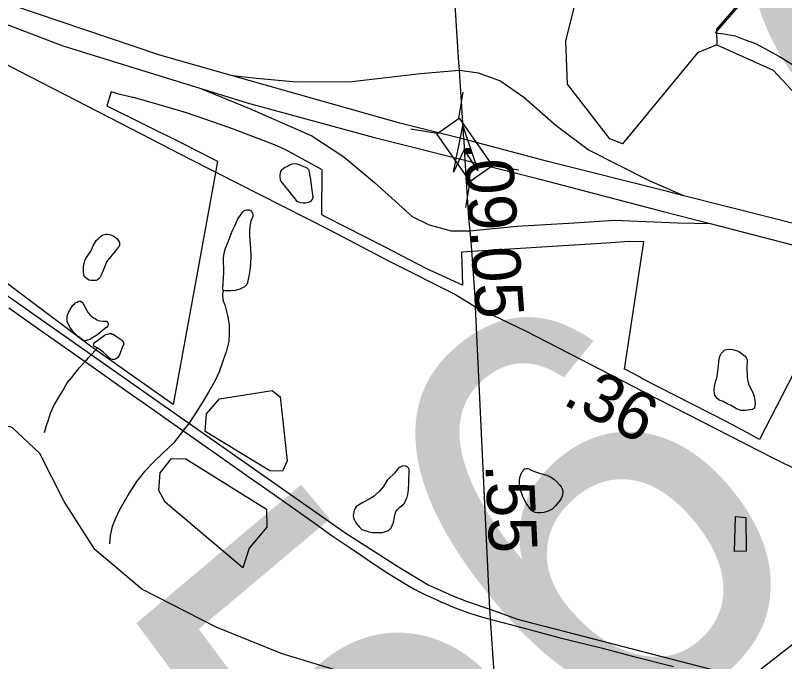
# Model space of a CAD drawing. Extents: x 2001466 to 31450019, y -30647475 to 847247.
# Drawn here: x 2214393 to 2218380, y 751733 to 755081 of the extents above; entities that cross this region are included whole.
import ezdxf

# ---------------------------------------------------------------- set-up
doc = ezdxf.new("R2010")
doc.units = 0
for name, color, linetype in [('Exist Boundary Political City Limit New', 7, 'Continuous'), ('Exist Boundary Political CountyLine', 7, 'Continuous'), ('Exist Hydrographic Creek Single Shore', 7, 'Continuous'), ('Exist Hydrographic Misc Water Feature', 7, 'Continuous'), ('Exist Railroad Mainline', 7, 'Continuous'), ('Exist Road Primary Interstate Ramp 1 Lane Attributed', 7, 'Continuous'), ('Exist Road Primary NC Attributed', 7, 'Continuous'), ('Exist Road Primary NC Service Mileage Hundredths English Label', 7, 'Continuous'), ('Exist Road Primary NC Structure Standard Bridge CELL', 7, 'Continuous'), ('Exist Road Primary US Divided Attributed', 7, 'Continuous'), ('Exist Road Primary US Mileage Hundredths English Label', 7, 'Continuous'), ('Exist Road Secondary Structure Culvert Number Label', 7, 'Continuous'), ('Exist Road Secondary Structure Standard Bridge Attributed CELL', 7, 'Continuous'), ('Exist Road Secondary Type 51 Attributed', 7, 'Continuous'), ('Map Preparation Boundary City Limit Buffer Line', 7, 'Continuous')]:
    doc.layers.add(name, color=color, linetype=linetype)

msp = doc.modelspace()

# ---------------------------------------------------------------- linework, layer by layer
at = {"layer": 'Exist Boundary Political City Limit New'}
for points in [[(2218658, 753678.4), (2218250.2, 752884), (2218187, 752918.7), (2218076.2, 752976.5), (2217640.2, 753200.2), (2217632.8, 753205), (2217627.5, 753207.8), (2217555.2, 753245.4), (2217550, 753248.1), (2217649.5, 753907.4), (2217575.5, 753909.1), (2217455.5, 753900.3), (2216705.5, 753853.6), (2216710.5, 753683.4), (2216521.8, 753769.7), (2216309.8, 753879.9), (2216003.5, 754035.1), (2215980.5, 754047.1), (2215983, 754280), (2215791, 754385.4), (2215726.2, 754412.6), (2215503.5, 754497.2), (2215280.2, 754575.5), (2215108.8, 754626.4), (2215005.5, 754654.6), (2215000, 754655.4), (2214928.2, 754673), (2214889.5, 754684.3), (2214867, 754612.2), (2215261, 754416.8), (2215409.2, 754341.2), (2215440.8, 754324.9), (2215421.5, 754219.1), (2215325.5, 753696.6), (2215209.8, 753065.5), (2214781.8, 753366.5), (2214627.8, 753482.1), (2214257.8, 753759.8)], [(2214359, 753564.8), (2214512.5, 753457.6), (2214807.2, 753249.6), (2214965.8, 753137.8), (2215000, 753113.6), (2215071.5, 753063.9), (2215197.2, 752974.7), (2215449.8, 752797.9), (2215474.5, 752780.6), (2215585.8, 752701.6), (2215593, 752696.4), (2215729, 752602), (2215905.5, 752477.4), (2215957.8, 752439.9), (2216030, 752387.9), (2216142.5, 752311.3), (2216251.5, 752238.1), (2216318.2, 752194.1), (2216377, 752157.5), (2216393.2, 752147.3), (2216425.5, 752128.2), (2216458.5, 752110), (2216487, 752094.9), (2216508.2, 752084.1), (2216542.2, 752067.7), (2216576.2, 752052.1), (2216602, 752041), (2216619.5, 752033.8)], [(2216619.5, 752033.8), (2216658.5, 752016.8), (2216685.5, 752006.1), (2216719.2, 751993.6), (2216746.2, 751984.1), (2216780, 751973.1), (2216814.2, 751962.8), (2216917.5, 751935.4), (2216919.2, 751934.9), (2217042.8, 751903.4), (2217209.8, 751858.6), (2217428.5, 751804), (2217584.5, 751763.2), (2217804.5, 751707)]]:
    msp.add_lwpolyline(points, dxfattribs=at)
at = {"layer": 'Exist Boundary Political CountyLine'}
msp.add_lwpolyline([(2214340.4, 748847.9), (2214483.1, 748946.3), (2214947, 749266.5), (2216906.7, 750643.2), (2216909.5, 750645.2), (2218191.5, 751643.2), (2219140.2, 752381.9), (2219276.4, 752488.2), (2219279.3, 752490.2), (2220413.4, 753390.7), (2220521.6, 753476.6), (2220575.6, 753519.5)], dxfattribs=at)
at = {"layer": 'Exist Hydrographic Creek Single Shore'}
for points in [[(2217999.2, 751477.6), (2217783.7, 751570.4), (2217541.7, 751624.6), (2217250.7, 751591.2), (2216984.8, 751472), (2216801.7, 751462.6), (2215774.8, 751772.4), (2215432.7, 751910.6), (2215047.7, 752108.7), (2214804.7, 752313.8), (2214644.7, 752563.1), (2214518.8, 752811.7), (2214375.7, 752945.9), (2214133.7, 753003.3), (2213974.8, 753157.5), (2213755.8, 753467), (2213487.8, 753672.6), (2213327.7, 753889.1), (2213017.8, 754184.1), (2212983.8, 754250.4), (2212673.8, 754532.4), (2211945.8, 755036), (2211402.9, 755198.1), (2211302.1, 755274.6)], [(2218027.7, 754927.6), (2218319.7, 754797), (2218529.6, 754572.9), (2218624.8, 754049.4), (2218726.7, 753725.8), (2218811.8, 753592.9), (2218945.7, 753475.3), (2219037.8, 753335.7), (2219080.6, 753210.1), (2219141.7, 752851.3), (2219369.7, 752563.7)]]:
    msp.add_lwpolyline(points, dxfattribs=at)
at = {"layer": 'Exist Hydrographic Misc Water Feature'}
for points in [[(2218027.7, 754927.6), (2217927.8, 754886.9), (2217539.7, 754416), (2217472.8, 754440.4), (2217253.8, 754723.7), (2217244.8, 754946.9), (2217317.8, 755240.6), (2217306.7, 755496.7), (2217247.7, 755622.6), (2217263.7, 755714.1), (2217380.7, 755705.2), (2217722.8, 755609.5), (2217890.7, 755435.5), (2218024.8, 755360.7), (2218191.7, 755311.3), (2218216.7, 755278), (2218208.7, 755219.1), (2218026.6, 755009.6), (2218027.7, 754927.6)], [(2218021.5, 754990.9), (2218081, 755059.4), (2218142.5, 755128)], [(2218021.5, 754990.9), (2218065.2, 754985.5), (2218123.6, 754973.8), (2218175.5, 754954.3), (2218228, 754934.6), (2218352.5, 754867.5), (2218420.8, 754825.9)], [(2215925.7, 754214.9), (2215923.4, 754232.7), (2215919.5, 754254.8), (2215917.1, 754271), (2215915.4, 754279), (2215911.3, 754282.8), (2215905.2, 754288.6), (2215886.9, 754296.6), (2215868.7, 754304.6), (2215852.7, 754310.3), (2215838.9, 754312.4), (2215825, 754310), (2215812.9, 754304.1), (2215799, 754296.1), (2215789.3, 754291.9), (2215779.5, 754283.7), (2215771.1, 754280), (2215767.2, 754271.7), (2215765.5, 754263.8), (2215763.5, 754254), (2215763.5, 754241.8), (2215765.3, 754227.8), (2215769.6, 754217.8), (2215777.8, 754210.1), (2215802.2, 754178), (2215828.3, 754146.4), (2215842.4, 754128.5), (2215850, 754118.5), (2215860.5, 754114.5), (2215872.2, 754110.7), (2215884.1, 754108.8), (2215896, 754108.7), (2215911.9, 754112.7), (2215920.4, 754116.8), (2215928.1, 754120.8), (2215932.2, 754129.2), (2215936.3, 754139.1), (2215930, 754174.9), (2215925.7, 754214.9)], [(2215471.7, 753655.9), (2215467.8, 753658.1), (2215467.2, 753661.9), (2215469.7, 753694), (2215472.7, 753746.2), (2215470.5, 753824.1), (2215474, 753847.9), (2215482.2, 753874.2), (2215495.9, 753908.2), (2215515.6, 753962.1), (2215531, 753994.2), (2215544.9, 754026.2), (2215558.8, 754046.4), (2215570.9, 754062.4), (2215576.5, 754068.5), (2215582.4, 754070.8), (2215590.4, 754072.9), (2215600.7, 754072.9), (2215605, 754072.7), (2215610.7, 754069), (2215616.9, 754062.8), (2215621, 754056.9), (2215623, 754046.8), (2215623, 754039.2), (2215613.2, 754015.1), (2215607, 753988.8), (2215605.2, 753962.7), (2215606, 753938.7), (2215612, 753874.9), (2215612.8, 753828.9), (2215608.7, 753770.7), (2215602.9, 753729), (2215597.2, 753704.7), (2215595.1, 753694.9), (2215591.7, 753686.9), (2215585.7, 753678.9), (2215579.6, 753675), (2215555.8, 753662.7), (2215531.8, 753656.2), (2215509.8, 753654.3), (2215491.8, 753654.1), (2215479.5, 753654), (2215471.7, 753655.9)], [(2214784.4, 753859.1), (2214798.3, 753889.5), (2214813.9, 753915.5), (2214821.9, 753923.6), (2214834.2, 753935.6), (2214839.9, 753939.6), (2214847.7, 753943.7), (2214854.1, 753945.5), (2214862.1, 753947.6), (2214870.1, 753947.6), (2214879.9, 753945.7), (2214890, 753942.1), (2214900, 753938.2), (2214918.1, 753924.1), (2214924, 753918.4), (2214927.9, 753912.1), (2214932.2, 753904.1), (2214932.4, 753892.3), (2214930.2, 753884.1), (2214924, 753876.1), (2214904.3, 753851.9), (2214876.4, 753820.1), (2214867, 753805.7), (2214861.1, 753793.6), (2214847.3, 753759.6), (2214835.4, 753731.7), (2214829.5, 753721.7), (2214825.6, 753715.8), (2214817.6, 753711.3), (2214811.4, 753707.4), (2214795.2, 753707.4), (2214783.3, 753707.1), (2214773.5, 753709), (2214763.2, 753717.1), (2214757.7, 753721.2), (2214751.4, 753727), (2214747, 753737), (2214745.2, 753753.1), (2214745.4, 753764.8), (2214745, 753773), (2214747, 753792.9), (2214750.9, 753800.9), (2214753.2, 753809.1), (2214758.5, 753821.2), (2214784.4, 753859.1)], [(2215471.7, 753655.9), (2215468, 753646), (2215466, 753636.1), (2215466, 753626), (2215468.2, 753613.9), (2215470.1, 753602.2), (2215478.3, 753580.3), (2215494.3, 753518.3), (2215501, 753476.3), (2215501.4, 753430.4), (2215499.2, 753392.2), (2215485.6, 753338.2), (2215470.3, 753294.3), (2215448.7, 753233.9), (2215427.2, 753186), (2215393.2, 753129.5), (2215365.5, 753081.8), (2215320.2, 753011.1), (2215288.6, 752961.1), (2215276.5, 752947.1), (2215246.8, 752908.7), (2215212.9, 752864.7), (2215157.6, 752812.2), (2215112.2, 752769.9), (2215062.2, 752717.4), (2215020.8, 752665.3), (2214984.7, 752609.1), (2214932, 752518.9), (2214909.9, 752470.7), (2214894.1, 752432.5), (2214884.4, 752386.5), (2214880.9, 752342.5)], [(2214693.7, 753438.8), (2214675.5, 753464.6), (2214667.5, 753480.4), (2214660.9, 753492.4), (2214661.1, 753498.4), (2214658.9, 753508.5), (2214660.9, 753512.7), (2214660.9, 753520.4), (2214666.5, 753538.6), (2214676.7, 753556.5), (2214684.5, 753570.8), (2214690.7, 753578.8), (2214698.4, 753584.9), (2214704.6, 753590.9), (2214712.4, 753595), (2214718.1, 753599), (2214726.1, 753601), (2214730, 753598.8), (2214734.3, 753599), (2214738.4, 753595.1), (2214742.5, 753589.2), (2214748.5, 753576.9), (2214762.8, 753551.2), (2214770.6, 753539.1), (2214780.7, 753527.4), (2214797.1, 753513.6), (2214805.3, 753509.5), (2214814.9, 753503.6), (2214822.7, 753499.6), (2214829.3, 753497.8), (2214849, 753495.7), (2214865.2, 753496), (2214870.9, 753489.9), (2214872.7, 753486), (2214872.9, 753481.9), (2214872.7, 753475.8), (2214871.3, 753472), (2214865.4, 753464), (2214857, 753457.9), (2214817.6, 753425.7), (2214797.3, 753413.4), (2214778, 753401.3), (2214762, 753397.2), (2214755.7, 753395.3), (2214747.7, 753395.3), (2214741.9, 753399), (2214733.9, 753405.1), (2214717.7, 753416.9), (2214693.7, 753438.8)], [(2214817.8, 753357.6), (2214806.1, 753363.4), (2214800, 753367.6), (2214797.5, 753373.6), (2214799.7, 753379.3), (2214801.8, 753383.5), (2214817.8, 753395.7), (2214833.4, 753407.9), (2214845.3, 753417.9), (2214857.6, 753425.8), (2214865.6, 753429.8), (2214873.6, 753429.8), (2214881.6, 753431.9), (2214889.8, 753431.9), (2214893.7, 753430), (2214899.2, 753428.4), (2214917.2, 753416.4), (2214937.5, 753402.4), (2214948, 753396.7), (2214949.4, 753392.4), (2214953.5, 753384.5), (2214953.9, 753378.4), (2214945.7, 753360.5), (2214938, 753336.5), (2214934.3, 753326.6), (2214928.3, 753314.5), (2214922.4, 753306.5), (2214916.2, 753302.6), (2214912.3, 753300.2), (2214906.2, 753298.4), (2214900.2, 753298), (2214894.3, 753298.1), (2214888.1, 753300.3), (2214878.1, 753306.2), (2214864.3, 753320.1), (2214847.7, 753336), (2214834.2, 753345.8), (2214821.7, 753355.7), (2214817.8, 753357.6)], [(2214817.8, 753357.6), (2214790.3, 753327.6), (2214768.4, 753305.4), (2214752.6, 753285), (2214734.3, 753265.1), (2214720.6, 753250.9), (2214704.8, 753233), (2214683.1, 753204.7), (2214661.3, 753178.8), (2214641.2, 753144.5), (2214619.5, 753108.4), (2214593.9, 753064.4), (2214572.5, 753018.1), (2214562.7, 752984), (2214552.7, 752953.8), (2214541, 752917.8)], [(2218031.2, 753224), (2218036.9, 753265.7), (2218039, 753285.7), (2218040.8, 753302.1), (2218044.7, 753318.1), (2218050.6, 753329.8), (2218058.6, 753337.9), (2218068.9, 753348.1), (2218080.8, 753350), (2218096.8, 753352.1), (2218110.9, 753350.3), (2218128.6, 753344.4), (2218140.7, 753340.5), (2218152.6, 753332.7), (2218174.7, 753314.8), (2218181.1, 753306.9), (2218185, 753297), (2218183.1, 753258.7), (2218185.6, 753206.8), (2218189.7, 753185.1), (2218194, 753167), (2218214.5, 753127), (2218220.2, 753111.1), (2218224.3, 753095.1), (2218226.4, 753071.3), (2218224.5, 753055.3), (2218222.7, 753049.1), (2218218.8, 753043.2), (2218210.8, 753039.1), (2218198.7, 753037.3), (2218174.5, 753032.9), (2218154.6, 753033), (2218138.6, 753038.7), (2218124.5, 753046.5), (2218098.8, 753060.5), (2218082.2, 753068.3), (2218060.5, 753080.1), (2218040.4, 753088), (2218030.8, 753095.9), (2218024.4, 753103.8), (2218018.4, 753113.6), (2218016.2, 753123.6), (2218014.3, 753137.7), (2218016, 753157.8), (2218021.7, 753181.7), (2218027.5, 753201.9), (2218031.2, 753224)], [(2215776.8, 752720.3), (2215710.8, 752721.7), (2215375.7, 752925.4), (2215383.7, 753017.1), (2215449.8, 753094.4), (2215723.7, 753137.9), (2215765.7, 753104.3), (2215801.6, 752772.2), (2215776.8, 752720.3)], [(2215571.8, 752219.4), (2215169.7, 752558.9), (2215136.6, 752618.7), (2215143.8, 752710.4), (2215201.6, 752784.6), (2215276.7, 752783.1), (2215694.8, 752521.9), (2215695.6, 752430.1), (2215604.8, 752320.4), (2215571.8, 752219.4)], [(2216432.2, 752657.1), (2216434, 752726.9), (2216431.5, 752733), (2216427.4, 752738.9), (2216421.3, 752743), (2216415.6, 752744.7), (2216405.3, 752746.7), (2216397.3, 752744.6), (2216387.5, 752740.9), (2216381.7, 752736.9), (2216377.4, 752732.6), (2216357.7, 752708.4), (2216325.9, 752680.4), (2216319.8, 752672.3), (2216300.1, 752640), (2216280.2, 752615.8), (2216262.4, 752599.9), (2216252.5, 752590), (2216226.5, 752573.7), (2216192.9, 752557.3), (2216170.9, 752543.6), (2216161.1, 752537.4), (2216154.9, 752529.3), (2216151, 752521.4), (2216149.2, 752515.2), (2216146.9, 752507), (2216145.3, 752499.2), (2216143.7, 752489.3), (2216145.3, 752479.3), (2216147.3, 752471.2), (2216149.4, 752465.2), (2216155.3, 752455.4), (2216161.7, 752445.1), (2216167.6, 752439.4), (2216177.5, 752427.3), (2216187.7, 752417.3), (2216198.2, 752413.7), (2216209.9, 752409.5), (2216224, 752405.7), (2216241.7, 752401.8), (2216256.2, 752402.1), (2216275.7, 752402), (2216296.2, 752402.1), (2216305.9, 752404.3), (2216315.9, 752408.5), (2216325.9, 752412.6), (2216331.7, 752416.6), (2216339.7, 752426.4), (2216343.6, 752434.7), (2216349.7, 752442.7), (2216351.4, 752450.6), (2216353.4, 752462.5), (2216355.5, 752472.7), (2216359.4, 752490.8), (2216365.3, 752508.5), (2216372.9, 752520.7), (2216383, 752530.6), (2216403, 752547), (2216408.8, 752553), (2216418.4, 752575.1), (2216422.7, 752585), (2216426.2, 752599.1), (2216428.7, 752610.9), (2216430.1, 752624.9), (2216432.2, 752657.1)], [(2217147.4, 752697.9), (2217165.6, 752690.3), (2217183.5, 752678.2), (2217199.5, 752664.5), (2217214, 752646.5), (2217222, 752638.4), (2217225.9, 752628.4), (2217230.2, 752616.5), (2217230.2, 752608.7), (2217226.3, 752590.7), (2217222.2, 752578.7), (2217216.7, 752568.6), (2217192.5, 752540.2), (2217174.7, 752522.2), (2217160.7, 752516.2), (2217148.8, 752509.9), (2217131.2, 752506.1), (2217115, 752504), (2217098.8, 752503.6), (2217086.9, 752505.8), (2217076.8, 752509.8), (2217068.4, 752515.5), (2217060.4, 752523.6), (2217040.3, 752553.4), (2217026.4, 752579.1), (2217012.5, 752615.2), (2217008.2, 752632.9), (2217006.1, 752651.1), (2217005.5, 752660.9), (2217005.5, 752671), (2217007.7, 752686.9), (2217013.3, 752705.1), (2217017.6, 752715.1), (2217023.7, 752721), (2217025.2, 752725.3), (2217031.3, 752731.2), (2217035, 752731.1), (2217041, 752733.4), (2217046.9, 752733.3), (2217053.5, 752731.2), (2217069.5, 752723.4), (2217093.5, 752713.7), (2217113.8, 752707.9), (2217147.4, 752697.9)], [(2218124.5, 752484.7), (2218178.4, 752479.3), (2218179.6, 752305.1), (2218119.7, 752302.8), (2218124.5, 752484.7)]]:
    msp.add_lwpolyline(points, dxfattribs=at)
at = {"layer": 'Exist Railroad Mainline'}
for points in [[(2212329.3, 755047.8), (2215168.6, 753054.8), (2216100.1, 752400.9), (2216378.4, 752223.2), (2216532.5, 752130.1), (2216641.2, 752081.4), (2216645.3, 752079.5), (2216734.7, 752043.9), (2216852.5, 752004.7)], [(2216852.5, 752004.7), (2216894.1, 751989), (2216994.7, 751952.6), (2217068.3, 751933.1), (2217141.9, 751915.6), (2218191.5, 751643.2)]]:
    msp.add_lwpolyline(points, dxfattribs=at)
at = {"layer": 'Exist Road Primary Interstate Ramp 1 Lane Attributed'}
for points in [[(2216694.3, 754794.5), (2216492.2, 754777.3), (2216137.1, 754736.5), (2215850.4, 754734.4), (2215643.1, 754754.3), (2215517.8, 754767.4)], [(2217856.4, 754146.5), (2217678.9, 754223.4), (2217361.9, 754383.6), (2217195.6, 754509.2), (2217028.7, 754655.8), (2216903, 754741.7), (2216793.1, 754780.5), (2216694.3, 754794.5)], [(2215348.5, 754703.5), (2215606, 754598.3), (2215928.4, 754455.9), (2216095.7, 754348), (2216253.8, 754214), (2216448.4, 754039.1), (2216537.8, 753995.1), (2216650.8, 753963.7), (2216747.4, 753963.7)], [(2216747.4, 753963.7), (2216992, 753987.8), (2217289.1, 754005.6), (2217497.4, 754019.2), (2217825.9, 754006.7), (2217993.4, 754001.6)]]:
    msp.add_lwpolyline(points, dxfattribs=at)
at = {"layer": 'Exist Road Primary NC Attributed'}
for points in [[(2216694.3, 754794.5), (2216690.1, 754861.1), (2216651.4, 755466.3), (2216615.8, 756157.4), (2216589.6, 756599.3), (2216567.7, 757005.6), (2216557.2, 757288.3), (2216547.2, 757519.7)], [(2216716.8, 754438.7), (2216707.9, 754579.4), (2216694.3, 754794.5)], [(2216950.3, 750676.9), (2216896.2, 751154.3), (2216882.6, 751548), (2216852.5, 752004.7), (2216777.4, 753571)]]:
    msp.add_lwpolyline(points, dxfattribs=at)
at = {"layer": 'Exist Road Primary NC Structure Standard Bridge CELL'}
for p, q in [((2216690.2, 754547.5), (2216713.9, 754683.4)), ((2216577.3, 754468.1), (2216441.4, 754491.9)), ((2217002, 754277.9), (2216866, 754301.6)), ((2216726.8, 754084.5), (2216750.5, 754220.5))]:
    msp.add_line(p, q, dxfattribs=at)
msp.add_lwpolyline([(2216750.5, 754220.5), (2216576.8, 754467.8), (2216692.3, 754548.9), (2216866, 754301.6)], close=True, dxfattribs=at)
at = {"layer": 'Exist Road Primary US Divided Attributed'}
for points in [[(2215517.8, 754767.4), (2215140.5, 754873.8), (2214373.7, 755133.3), (2213873.1, 755343.2), (2213365.7, 755583.6), (2212827.9, 755877.4), (2212131.7, 756299.1), (2211712.1, 756594.9), (2211144.5, 757037.1)], [(2211071.5, 756982.1), (2211292.5, 756797.1), (2212015.4, 756272.4), (2212555.1, 755913.7), (2213129.2, 755587.4), (2213760.5, 755259.2), (2214638.8, 754923.4), (2215348.5, 754703.5)], [(2216716.8, 754438.7), (2216385.9, 754522.7), (2215517.8, 754767.4)], [(2215348.5, 754703.5), (2215593.4, 754627.6), (2216246.4, 754449.3), (2216721.5, 754330.4)], [(2216716.8, 754438.7), (2216719, 754386.4), (2216721.5, 754330.4)], [(2217856.4, 754146.5), (2217764.9, 754169.7), (2217151.7, 754324.2), (2216716.8, 754438.7)], [(2216721.5, 754330.4), (2216741.9, 754030.7), (2216747.4, 753963.7)], [(2216721.5, 754330.4), (2217084.9, 754238.4), (2217749.6, 754064.7), (2217993.4, 754001.6)], [(2220521.6, 753476.6), (2219886.8, 753631.6), (2219069.5, 753839.6), (2217856.4, 754146.5)], [(2217993.4, 754001.6), (2219039, 753730.8), (2219869.6, 753528.6), (2220413.4, 753390.7)], [(2216747.4, 753963.7), (2216757.6, 753841.2), (2216777.4, 753571)], [(2216777.4, 753571), (2217040.6, 753444.3), (2217650.1, 753131.2), (2218321.4, 752786.7), (2219140.2, 752381.9)]]:
    msp.add_lwpolyline(points, dxfattribs=at)
at = {"layer": 'Exist Road Secondary Structure Standard Bridge Attributed CELL'}
msp.add_lwpolyline([(2216663.3, 754269.1), (2216711.3, 754508.1), (2216789.2, 754277.1), (2216719, 754386.4)], close=True, dxfattribs=at)
at = {"layer": 'Exist Road Secondary Type 51 Attributed'}
msp.add_lwpolyline([(2209048.3, 757506.1), (2209073.4, 757444.3), (2209115.3, 757412.9), (2209224.1, 757394.1), (2209355.9, 757351.1), (2209554.2, 757265.3), (2209902.7, 757090.4), (2210308.2, 756906.1), (2210674.4, 756708.2), (2211056.9, 756516.6), (2211229.5, 756420.3), (2211491.1, 756289.4), (2212170.7, 755939.6), (2212445.9, 755795.1), (2213056.5, 755485.2), (2213319.1, 755349), (2214114.9, 754946.9), (2214410, 754794.1), (2214941, 754519.7), (2215297.9, 754335.4), (2216020.4, 753968.9), (2216327, 753808.7), (2216673.9, 753633.8), (2216777.4, 753571)], dxfattribs=at)
at = {"layer": 'Map Preparation Boundary City Limit Buffer Line'}
for points in [[(2218658, 753678.4), (2218250.2, 752884), (2218187, 752918.7), (2218076.2, 752976.5), (2217640.2, 753200.2), (2217632.8, 753205), (2217627.5, 753207.8), (2217555.2, 753245.4), (2217550, 753248.1), (2217649.5, 753907.4), (2217575.5, 753909.1), (2217455.5, 753900.3), (2216705.5, 753853.6), (2216710.5, 753683.4), (2216521.8, 753769.7), (2216309.8, 753879.9), (2216003.5, 754035.1), (2215980.5, 754047.1), (2215983, 754280), (2215791, 754385.4), (2215726.2, 754412.6), (2215503.5, 754497.2), (2215280.2, 754575.5), (2215108.8, 754626.4), (2215005.5, 754654.6), (2215000, 754655.4), (2214928.2, 754673), (2214889.5, 754684.3), (2214867, 754612.2), (2215261, 754416.8), (2215409.2, 754341.2), (2215440.8, 754324.9), (2215421.5, 754219.1), (2215325.5, 753696.6), (2215209.8, 753065.5), (2214781.8, 753366.5), (2214627.8, 753482.1), (2214257.8, 753759.8)], [(2214359, 753564.8), (2214512.5, 753457.6), (2214807.2, 753249.6), (2214965.8, 753137.8), (2215000, 753113.6), (2215071.5, 753063.9), (2215197.2, 752974.7), (2215449.8, 752797.9), (2215474.5, 752780.6), (2215585.8, 752701.6), (2215593, 752696.4), (2215729, 752602), (2215905.5, 752477.4), (2215957.8, 752439.9), (2216030, 752387.9), (2216142.5, 752311.3), (2216251.5, 752238.1), (2216318.2, 752194.1), (2216377, 752157.5), (2216393.2, 752147.3), (2216425.5, 752128.2), (2216458.5, 752110), (2216487, 752094.9), (2216508.2, 752084.1), (2216542.2, 752067.7), (2216576.2, 752052.1), (2216602, 752041), (2216619.5, 752033.8)], [(2216619.5, 752033.8), (2216658.5, 752016.8), (2216685.5, 752006.1), (2216719.2, 751993.6), (2216746.2, 751984.1), (2216780, 751973.1), (2216814.2, 751962.8), (2216917.5, 751935.4), (2216919.2, 751934.9), (2217042.8, 751903.4), (2217209.8, 751858.6), (2217428.5, 751804), (2217584.5, 751763.2), (2217804.5, 751707)]]:
    msp.add_lwpolyline(points, dxfattribs=at)

# ---------------------------------------------------------------- texts
at = {"layer": 'Exist Road Primary NC Service Mileage Hundredths English Label'}
msp.add_text('.55', height=250, rotation=272.7426, dxfattribs=at).set_placement((2216828.1, 752755.1))
at = {"layer": 'Exist Road Primary US Mileage Hundredths English Label'}
for s, rotation, p in [('.09', 273.8832, (2216715.3, 754422.4)), ('.05', 274.2095, (2216748.3, 753966.8)), ('.36', 332.8119, (2217221.7, 753070.2))]:
    msp.add_text(s, height=250, rotation=rotation, dxfattribs=at).set_placement(p)
at = {"layer": 'Exist Road Secondary Structure Culvert Number Label'}
for s, p in [('C1032', (2219103.2, 753726)), ('C56', (2214631.2, 748822.2))]:
    msp.add_text(s, height=2132.54, rotation=40, dxfattribs=at).set_placement(p)

doc.saveas('drawing.dxf')
